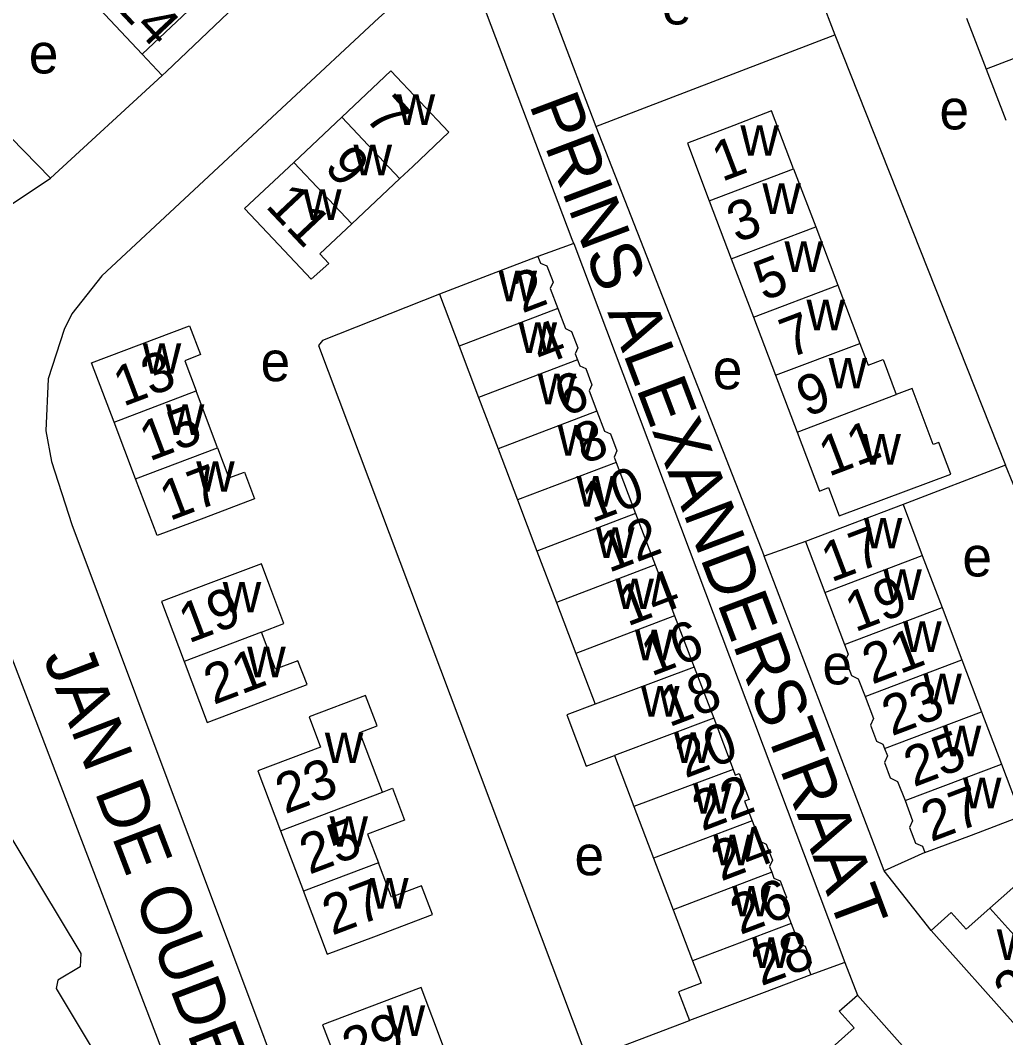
# Model space of a CAD drawing. Extents: x 159261 to 160849, y 382514 to 384534.
# Drawn here: x 160355.7 to 160454.6, y 382985.5 to 383087.7 of the extents above; entities that cross this region are included whole.
import ezdxf

# ---------------------------------------------------------------- set-up
doc = ezdxf.new("R2010")
doc.units = 0
for name, color, linetype in [('BLT_Basislijn', 7, 'Continuous'), ('BLT_Bebouwing', 7, 'Continuous'), ('BLT_Centroide', 7, 'Continuous'), ('BLT_Huisnummer', 7, 'Continuous'), ('BLT_Huisnummer_ tussenligend', 7, 'Continuous'), ('BLT_Onderverdeling_panden', 7, 'Continuous'), ('BLT_Straatnaam', 7, 'Continuous')]:
    doc.layers.add(name, color=color, linetype=linetype)

msp = doc.modelspace()

# ---------------------------------------------------------------- linework, layer by layer
at = {"layer": 'BLT_Basislijn'}
for p, q in [((160430.35, 383104.46), (160437.45, 383086.22)), ((160358.68, 383071.8), (160342.09, 383088.85)), ((160413.43, 383077), (160437.45, 383086.22)), ((160437.45, 383086.22), (160454.58, 383042.97)), ((160369.91, 383082.13), (160367.88, 383084.28)), ((160369.91, 383082.13), (160358.68, 383071.8)), ((160413.43, 383077), (160430.34, 383033.85)), ((160353.4, 383068.31), (160358.68, 383071.8)), ((160411.22, 383065.26), (160407.62, 383063.94)), ((160411.22, 383065.26), (160438.45, 382993.05)), ((160454.58, 383042.97), (160444.28, 383039.03)), ((160434.48, 383035.32), (160430.34, 383033.85)), ((160442.39, 383002.24), (160430.34, 383033.85)), ((160446.47, 383004.07), (160442.39, 383002.24)), ((160447.09, 382996.24), (160442.39, 383002.24)), ((160438.45, 382993.05), (160435.02, 382991.79)), ((160438.45, 382993.05), (160439.7, 382989.75)), ((160412.81, 382983.41), (160422.83, 382987.2))]:
    msp.add_line(p, q, dxfattribs=at)
for points in [[(160423.97, 383133.61), (160370.34, 383082.52), (160369.91, 383082.13)], [(160420.47, 383115.71), (160406.95, 383102.67), (160405.74, 383101.18), (160405.61, 383097.64), (160413.43, 383077)], [(160411.22, 383065.26), (160411.07, 383065.65), (160402.01, 383089.62), (160400.34, 383091.88), (160397.78, 383092.32), (160396.9, 383092.16), (160395.54, 383091.41), (160391.65, 383087.93), (160363.85, 383061.99), (160360.84, 383058.19), (160360.05, 383056.6), (160358.44, 383051.66), (160358.23, 383046.44), (160358.79, 383043.37), (160360.82, 383037.02), (160386.61, 382968.21)], [(160397.73, 383060.15), (160386, 383055.51), (160385.61, 383055.01), (160412.02, 382984.78), (160412.81, 382983.41)], [(160327.4, 383038.58), (160341.36, 383047.07), (160343.11, 383047.32), (160345.27, 383046.33), (160346.13, 383045.12), (160353.93, 383025.89), (160370.26, 382983.18)], [(160461.76, 383032.43), (160459.17, 383031.75), (160454.58, 383042.97)], [(160327.4, 383038.58), (160329.45, 383037.45), (160336.14, 383035.73), (160337.5, 383034.16), (160361.73, 382993.94), (160361.67, 382992.6), (160359.41, 382991.26), (160359.25, 382990.43), (160364.88, 382981.05), (160365.71, 382980.62), (160370.26, 382983.18)]]:
    msp.add_lwpolyline(points, dxfattribs=at)
at = {"layer": 'BLT_Bebouwing'}
for p, q in [((160367.88, 383084.28), (160362.12, 383090.42)), ((160372.5, 383088.61), (160367.88, 383084.28)), ((160450.65, 383087.89), (160452.62, 383082.76)), ((160452.62, 383082.76), (160454.59, 383077.62)), ((160383.11, 383073.4), (160387.93, 383077.95)), ((160433.29, 383072.76), (160435.51, 383066.91)), ((160393.75, 383071.77), (160388.93, 383067.22)), ((160424.83, 383069.55), (160427.04, 383063.7)), ((160435.51, 383066.91), (160437.72, 383061.07)), ((160427.04, 383063.7), (160429.26, 383057.86)), ((160437.72, 383061.07), (160439.94, 383055.22)), ((160397.73, 383060.15), (160399.71, 383054.93)), ((160429.26, 383057.86), (160431.47, 383052.02)), ((160399.71, 383054.93), (160401.66, 383049.78)), ((160431.47, 383052.02), (160433.64, 383046.3)), ((160375.47, 383044.74), (160373.31, 383050.44)), ((160401.66, 383049.78), (160403.62, 383044.63)), ((160367.23, 383041.62), (160365.07, 383047.32)), ((160403.62, 383044.63), (160405.57, 383039.49)), ((160415.47, 383043.26), (160417.43, 383038.12)), ((160405.57, 383039.49), (160407.52, 383034.35)), ((160444.28, 383039.03), (160446.21, 383033.92)), ((160417.43, 383038.12), (160419.39, 383032.99)), ((160434.48, 383035.32), (160436.42, 383030.2)), ((160407.52, 383034.35), (160409.48, 383029.21)), ((160446.21, 383033.92), (160448.2, 383028.68)), ((160419.39, 383032.99), (160421.35, 383027.85)), ((160436.42, 383030.2), (160438.4, 383024.97)), ((160409.48, 383029.21), (160411.43, 383024.07)), ((160421.35, 383027.85), (160423.31, 383022.71)), ((160448.2, 383028.68), (160450.18, 383023.44)), ((160411.43, 383024.07), (160413.37, 383018.97)), ((160423.31, 383022.71), (160425.27, 383017.57)), ((160450.18, 383023.44), (160452.17, 383018.21)), ((160425.27, 383017.57), (160427.23, 383012.43)), ((160452.17, 383018.21), (160454.15, 383012.97)), ((160454.15, 383012.97), (160456.14, 383007.73)), ((160417.27, 383008.71), (160419.24, 383003.5)), ((160381.78, 383006.27), (160384.08, 383000.2)), ((160421.2, 382998.33), (160423.16, 382993.19)), ((160455.57, 382986.75), (160447.09, 382996.24)), ((160448.15, 382980.26), (160439.7, 382989.75))]:
    msp.add_line(p, q, dxfattribs=at)
for points in [[(160387.93, 383077.95), (160392.86, 383082.6), (160398.68, 383076.42), (160395.05, 383072.99), (160393.75, 383071.77)], [(160433.29, 383072.76), (160431.09, 383078.57), (160427.31, 383077.1), (160422.64, 383075.33), (160424.83, 383069.55)], [(160388.93, 383067.22), (160385.73, 383064.21), (160386.64, 383063.25), (160384.86, 383061.66), (160381.61, 383065.11), (160378.18, 383068.75), (160383.11, 383073.4)], [(160407.62, 383063.94), (160402.95, 383062.16), (160397.73, 383060.15)], [(160407.62, 383063.94), (160407.87, 383063.29), (160408.53, 383062.99), (160409.14, 383061.38), (160408.85, 383060.72), (160409.61, 383058.71)], [(160409.61, 383058.71), (160410.38, 383056.7), (160411.01, 383056.42), (160411.64, 383054.77), (160411.37, 383054.17), (160411.6, 383053.57)], [(160365.07, 383047.32), (160362.82, 383053.26), (160372.66, 383056.99), (160373.76, 383054.09), (160372.16, 383053.48), (160373.31, 383050.44)], [(160439.94, 383055.22), (160440.77, 383053.03), (160442.27, 383053.59), (160443.59, 383050.07)], [(160411.6, 383053.57), (160411.83, 383052.96), (160412.43, 383052.69), (160413.05, 383051.06), (160412.77, 383050.44), (160413.55, 383048.41)], [(160433.64, 383046.3), (160435.88, 383040.38), (160436.81, 383040.73), (160437.88, 383037.89), (160449.07, 383042.09), (160447.88, 383045.26), (160447.32, 383045.06), (160445.21, 383050.67), (160443.59, 383050.07)], [(160413.55, 383048.41), (160414.32, 383046.39), (160414.91, 383046.13), (160415.56, 383044.42), (160415.27, 383043.79), (160415.47, 383043.26)], [(160375.47, 383044.74), (160376.61, 383041.71), (160378.17, 383042.3), (160379.18, 383039.62), (160374.07, 383037.68), (160369.39, 383035.91), (160367.23, 383041.62)], [(160444.28, 383039.03), (160439.16, 383037.09), (160434.48, 383035.32)], [(160379.88, 383026.22), (160382.11, 383027.07), (160380.72, 383030.82), (160379.88, 383033.08), (160374.51, 383031.06), (160369.83, 383029.29), (160372.1, 383023.28)], [(160372.1, 383023.28), (160374.42, 383017.15), (160379.1, 383018.92), (160384.46, 383020.95), (160383.53, 383023.33), (160381.29, 383022.49), (160379.88, 383026.22)], [(160438.4, 383024.97), (160438.77, 383024.01), (160438.5, 383023.43), (160439.1, 383021.85), (160439.79, 383021.54), (160440.47, 383019.76)], [(160392.01, 383010.14), (160389.74, 383016.15), (160391.48, 383016.8), (160390.32, 383019.86), (160384.67, 383017.7), (160385.81, 383014.67), (160379.5, 383012.29), (160381.78, 383006.27)], [(160440.47, 383019.76), (160441.31, 383017.54), (160441.01, 383016.88), (160441.63, 383015.25), (160442.26, 383014.97), (160442.43, 383014.52)], [(160413.37, 383018.97), (160410.53, 383017.9), (160412.48, 383012.76), (160415.32, 383013.84)], [(160442.43, 383014.52), (160442.71, 383013.79), (160442.41, 383013.13), (160443, 383011.57), (160443.74, 383011.23), (160444.48, 383009.3)], [(160415.32, 383013.84), (160417.27, 383008.71)], [(160427.23, 383012.43), (160427.44, 383011.86), (160427.83, 383012.01), (160428.82, 383009.41), (160428.38, 383009.24), (160429.13, 383007.27)], [(160392.01, 383010.14), (160393.04, 383010.53), (160394.24, 383007.34), (160390.53, 383005.93), (160391.62, 383003.05)], [(160444.48, 383009.3), (160445.24, 383007.28), (160444.94, 383006.61), (160445.54, 383005.02), (160446.23, 383004.71), (160446.47, 383004.07)], [(160446.47, 383004.07), (160451.15, 383005.84), (160456.14, 383007.73)], [(160429.13, 383007.27), (160429.91, 383005.21), (160430.54, 383004.93), (160431.16, 383003.3), (160430.88, 383002.68), (160431.1, 383002.1)], [(160419.24, 383003.5), (160420.57, 383000), (160421.2, 382998.33)], [(160384.08, 383000.2), (160384.15, 383000), (160386.48, 382993.86), (160391.16, 382995.63), (160397.04, 382997.87), (160395.94, 383000.75), (160392.92, 382999.6), (160391.62, 383003.05)], [(160457.22, 383002.26), (160454.69, 383000), (160453.01, 382998.5)], [(160431.1, 383002.1), (160431.32, 383001.52), (160431.95, 383001.23), (160432.43, 383000), (160432.58, 382999.61), (160432.29, 382998.96), (160433.05, 382996.96)], [(160447.09, 382996.24), (160449.12, 382998.06), (160450.63, 382996.37), (160453.01, 382998.5)], [(160433.05, 382996.96), (160433.82, 382994.96), (160434.44, 382994.67), (160435.07, 382993.03), (160434.79, 382992.4), (160435.02, 382991.79)], [(160423.16, 382993.19), (160424.01, 382990.95), (160421.74, 382990.09), (160422.83, 382987.2)], [(160435.02, 382991.79), (160430.35, 382990.01), (160422.83, 382987.2)], [(160396.56, 382983.97), (160398.15, 382984.57), (160395.9, 382990.53), (160390.68, 382988.55), (160386, 382986.79), (160387.06, 382984.01), (160386.34, 382983.73), (160387.54, 382980.55)], [(160436.88, 382984.24), (160439.37, 382986.46), (160437.88, 382988.14), (160439.7, 382989.75)]]:
    msp.add_lwpolyline(points, dxfattribs=at)
at = {"layer": 'BLT_Onderverdeling_panden'}
for p, q in [((160462.21, 383086.43), (160452.62, 383082.76)), ((160393.75, 383071.76), (160387.93, 383077.95)), ((160388.93, 383067.22), (160383.11, 383073.4)), ((160424.83, 383069.55), (160433.29, 383072.76)), ((160427.04, 383063.7), (160435.51, 383066.91)), ((160429.26, 383057.86), (160437.72, 383061.07)), ((160409.61, 383058.71), (160399.71, 383054.93)), ((160431.47, 383052.02), (160439.94, 383055.22)), ((160411.6, 383053.57), (160401.66, 383049.78)), ((160365.07, 383047.32), (160373.31, 383050.44)), ((160433.64, 383046.3), (160443.59, 383050.07)), ((160413.55, 383048.41), (160403.62, 383044.63)), ((160367.23, 383041.62), (160375.47, 383044.74)), ((160415.47, 383043.26), (160405.57, 383039.49)), ((160417.43, 383038.12), (160407.52, 383034.35)), ((160436.42, 383030.2), (160446.21, 383033.92)), ((160419.39, 383032.99), (160409.48, 383029.21)), ((160421.35, 383027.85), (160411.43, 383024.07)), ((160438.4, 383024.97), (160448.2, 383028.68)), ((160379.88, 383026.22), (160372.1, 383023.28)), ((160423.31, 383022.71), (160413.37, 383018.97)), ((160440.47, 383019.76), (160450.18, 383023.44)), ((160425.27, 383017.57), (160415.32, 383013.84)), ((160442.43, 383014.52), (160452.17, 383018.21)), ((160444.48, 383009.3), (160454.15, 383012.97)), ((160427.23, 383012.43), (160417.27, 383008.71)), ((160381.78, 383006.27), (160392.01, 383010.14)), ((160429.13, 383007.27), (160419.24, 383003.5)), ((160391.62, 383003.05), (160384.08, 383000.2)), ((160431.1, 383002.1), (160421.2, 382998.33)), ((160460.31, 382990.33), (160453.01, 382998.5)), ((160433.05, 382996.96), (160423.16, 382993.19))]:
    msp.add_line(p, q, dxfattribs=at)

# ---------------------------------------------------------------- texts
at = {"layer": 'BLT_Centroide'}
for s, p in [('e', (160420.07, 383087.25)), ('e', (160356.51, 383082.33)), ('w', (160393.44, 383077.16)), ('e', (160447.94, 383076.71)), ('w', (160427.95, 383074.06)), ('w', (160389.11, 383072.09)), ('w', (160384.05, 383067.62)), ('w', (160430.16, 383068.22)), ('w', (160432.38, 383062.38)), ('w', (160403.67, 383059.44)), ('w', (160434.59, 383056.53)), ('w', (160405.68, 383054.25)), ('w', (160367.95, 383052.16)), ('e', (160379.78, 383051.42)), ('e', (160425.18, 383050.62)), ('w', (160436.81, 383050.69)), ('w', (160407.6, 383049.09)), ('w', (160370.27, 383046.03)), ('w', (160409.61, 383043.94)), ('w', (160440.2, 383043.04)), ('w', (160373.32, 383040.31)), ('w', (160411.5, 383038.81)), ('w', (160440.35, 383034.62)), ('w', (160413.45, 383033.66)), ('e', (160450.24, 383031.81)), ('w', (160442.3, 383029.44)), ('w', (160375.98, 383028.19)), ('w', (160415.41, 383028.53)), ('w', (160444.29, 383024.22)), ('w', (160417.37, 383023.38)), ('w', (160378.44, 383021.69)), ('e', (160436.19, 383020.97)), ('w', (160446.32, 383018.97)), ('w', (160417.97, 383017.72)), ('w', (160448.27, 383013.75)), ('w', (160386.23, 383013.06)), ('w', (160421.28, 383013.09)), ('w', (160450.3, 383008.53)), ('w', (160423.2, 383007.97)), ('w', (160386.7, 383004.66)), ('w', (160425.22, 383002.81)), ('e', (160411.3, 383001.8)), ('w', (160390.77, 382998.44)), ('w', (160427.13, 382997.66)), ('w', (160453.7, 382993.28)), ('w', (160429.12, 382992.5)), ('w', (160392.44, 382985.66))]:
    msp.add_text(s, height=4, dxfattribs=at).set_placement(p)
at = {"layer": 'BLT_Huisnummer'}
for s, rotation, p in [('24', 313.1704, (160364.98, 383089.11)), ('7', 311.7405, (160390.12, 383077.89)), ('1', 20.759, (160426.09, 383071.42)), ('11', 313.3144, (160380.17, 383068.97)), ('5', 20.7568, (160430.27, 383059.45)), ('2', 20.8897, (160406.05, 383058.21)), ('13', 20.7265, (160365.98, 383048.84)), ('6', 20.8576, (160410.27, 383047.82)), ('9', 20.7568, (160434.57, 383047.79)), ('11', 20.7545, (160436.81, 383041.8)), ('17', 20.7264, (160370.64, 383037.36)), ('10', 20.8585, (160413.06, 383037.16)), ('17', 20.7551, (160437.06, 383031.19)), ('14', 20.8576, (160416.61, 383026.76)), ('19', 20.729, (160372.55, 383025.06)), ('21', 20.757, (160441.17, 383020.93)), ('21', 20.729, (160375.06, 383018.89)), ('18', 20.8585, (160420.79, 383016.64)), ('23', 20.5278, (160382.24, 383007.91)), ('22', 20.8585, (160424.11, 383006.19)), ('27', 20.7545, (160447.08, 383005.12)), ('27', 20.7438, (160386.96, 382995.72)), ('28', 20.4649, (160430.03, 382990.64)), ('29', 41.8077, (160455.62, 382987.93)), ('29', 20.7195, (160388.97, 382982.36))]:
    msp.add_text(s, height=4, rotation=rotation, dxfattribs=at).set_placement(p)
at = {"layer": 'BLT_Huisnummer_ tussenligend'}
for s, rotation, p in [('9', 311.7405, (160386.06, 383072.86)), ('3', 20.759, (160427.58, 383065.28)), ('4', 20.8897, (160407.95, 383052.94)), ('7', 20.7568, (160432.88, 383053.7)), ('15', 20.7265, (160368.61, 383043.34)), ('8', 20.8576, (160412.19, 383043.04)), ('12', 20.8585, (160414.74, 383032.15)), ('19', 20.7551, (160439.46, 383026.18)), ('16', 20.8576, (160419, 383021.74)), ('23', 20.757, (160443.14, 383015.74)), ('20', 20.8585, (160422.42, 383011.51)), ('25', 20.7537, (160445.35, 383010.62)), ('25', 20.7292, (160384.67, 383001.84)), ('24', 20.8585, (160426.01, 383001.16)), ('26', 20.8716, (160427.93, 382995.78))]:
    msp.add_text(s, height=4, rotation=rotation, dxfattribs=at).set_placement(p)
at = {"layer": 'BLT_Straatnaam'}
for s, rotation, p in [('PRINS ALEXANDERSTRAAT', 290.6604, (160406.71, 383079.22)), ('JAN DE OUDESTRAAT', 290.9262, (160357.91, 383023.73)), ('SOPHIA VAN WURTEMBERGLAAN', 41.4171, (160427.14, 382941.54))]:
    msp.add_text(s, height=5, rotation=rotation, dxfattribs=at).set_placement(p)

doc.saveas('drawing.dxf')
